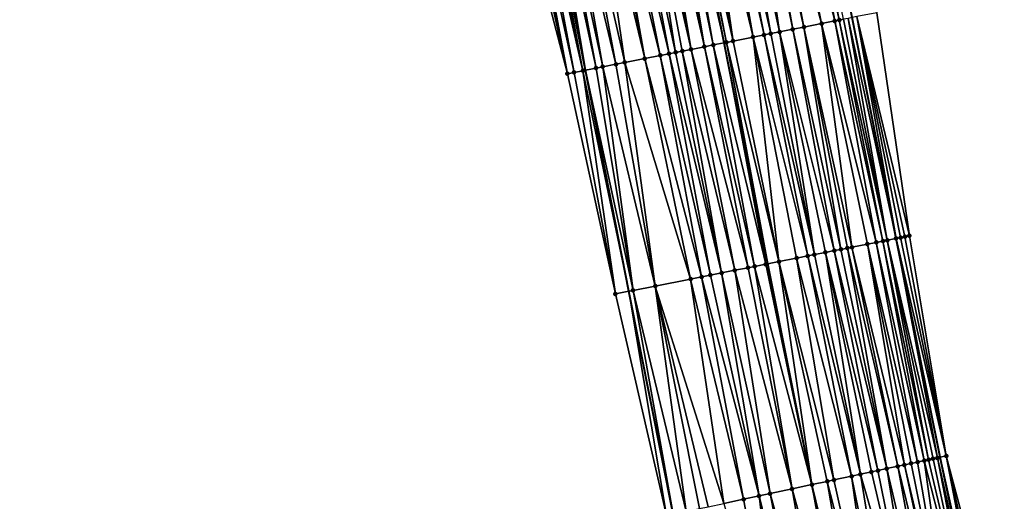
# Model space of a CAD drawing. Header units: feet. Extents: x 2004186 to 2014793, y 836912 to 864902.
# Tile 856 of 974: x 2004249 to 2004337, y 859809 to 859852. Entities that reach past the tile are written whole.
import ezdxf

# ---------------------------------------------------------------- set-up
doc = ezdxf.new("R2010")
doc.units = ezdxf.units.FT
doc.header["$LTSCALE"] = 100
doc.header["$MEASUREMENT"] = 0
for name, color, linetype, lineweight in [('EP_Travel Lane', 5, 'Continuous', 40), ('GPL_Skip Line', 2, 'Continuous', 40), ('Road Shots', 4, 'Continuous', 200), ('Road X-Section', 30, 'Continuous', 13)]:
    doc.layers.add(name, color=color, linetype=linetype, lineweight=lineweight)
doc.layers.add('I-77 SB_MM21-27-Surface-Border', color=7, linetype='Continuous')
doc.layers.add('I-77 SB_MM21-27-Surface-TIN', color=7, linetype='Continuous')

msp = doc.modelspace()

# ---------------------------------------------------------------- linework, layer by layer
at = {"layer": 'EP_Travel Lane'}
for points in [[(2004335.055049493, 859793.5801010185, 441.9940504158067), (2004330.916120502, 859813.1471749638, 441.9619321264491), (2004327.027272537, 859832.5848842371, 441.9441543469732), (2004323.123876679, 859852.2003068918, 441.9159411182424), (2004319.220483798, 859871.8157145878, 441.929384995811), (2004315.317093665, 859891.4311084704, 441.9818555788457), (2004311.677440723, 859910.9431669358, 442.0084352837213), (2004308.050063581, 859930.6114592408, 442.041831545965), (2004304.4227044, 859950.2796541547, 442.1100775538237), (2004300.795359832, 859969.947769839, 442.2066752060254), (2004297.451835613, 859989.4909383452, 442.2900725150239), (2004294.134602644, 860009.2136532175, 442.392566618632), (2004290.817373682, 860028.9363442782, 442.4995584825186), (2004287.500160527, 860048.6589413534, 442.6243483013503), (2004284.372250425, 860068.2712626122, 442.749174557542), (2004281.274517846, 860088.0294412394, 442.888745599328), (2004278.176850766, 860107.7872020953, 443.0802685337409), (2004275.079206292, 860127.5448187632, 443.2896981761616)], [(2004307.229234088, 859808.0934564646, 442.913986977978), (2004303.292697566, 859827.8972371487, 442.8676205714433), (2004299.423504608, 859847.5194150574, 442.8378241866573), (2004295.55431422, 859867.1415799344, 442.8449030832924), (2004291.685125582, 859886.7637359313, 442.8765830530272), (2004288.019412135, 859906.5925353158, 442.8995941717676), (2004284.420462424, 859926.266000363, 442.9509488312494), (2004280.821525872, 859945.9393934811, 443.0280290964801), (2004277.222592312, 859965.6127702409, 443.1109571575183), (2004273.801240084, 859985.5080832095, 443.2063094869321), (2004270.466215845, 860005.2277983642, 443.3101564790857), (2004267.131204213, 860024.9474389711, 443.4281247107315), (2004263.79619363, 860044.667073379, 443.5472556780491), (2004260.63164214, 860064.5689434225, 443.6836693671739), (2004257.554959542, 860084.3303263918, 443.831937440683), (2004254.478282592, 860104.0916730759, 443.984701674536), (2004251.40165576, 860123.8526978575, 444.1775007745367)]]:
    msp.add_polyline3d(points, dxfattribs=at)
at = {"layer": 'GPL_Skip Line'}
msp.add_polyline3d([(2004323.711088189, 859791.1598688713, 442.4697393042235), (2004319.535634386, 859810.7190936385, 442.4205535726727), (2004315.633485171, 859830.3345719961, 442.4045709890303), (2004311.758555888, 859849.9556131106, 442.3854139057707), (2004307.883629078, 859869.5766417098, 442.4013551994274), (2004304.008703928, 859889.1976618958, 442.440890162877), (2004300.356971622, 859908.8612883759, 442.4634074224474), (2004296.741778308, 859928.5317660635, 442.5154449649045), (2004293.126591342, 859948.202209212, 442.5798391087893), (2004289.511413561, 859967.8726023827, 442.6621133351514), (2004286.136969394, 859987.5853227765, 442.7554216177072), (2004282.819738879, 860007.3080230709, 442.8606755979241), (2004279.502512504, 860027.0306987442, 442.9705895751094), (2004276.185292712, 860046.7533352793, 443.0879110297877), (2004273.051335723, 860066.505563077, 443.2210788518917), (2004269.975945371, 860086.2671776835, 443.3656343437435), (2004266.90058281, 860106.0286137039, 443.5323884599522), (2004263.825262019, 860125.7897813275, 443.7325048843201)], dxfattribs=at)
at = {"layer": 'I-77 SB_MM21-27-Surface-Border', "color": 3, "linetype": 'ByBlock', "lineweight": -2}
for points in [[(2004277.460304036, 860127.9171406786, 443.0755045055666), (2004280.338033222, 860108.1250280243, 442.8990627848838), (2004283.413350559, 860088.3638826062, 442.6961785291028), (2004286.68635557, 860068.6330648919, 442.546385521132), (2004290.187990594, 860049.112247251, 442.3979050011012), (2004293.702402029, 860029.4230099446, 442.2377218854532), (2004297.216829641, 860009.7336764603, 442.0957543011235), (2004300.534074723, 859990.0108895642, 442.0068919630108), (2004303.870532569, 859970.513758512, 441.9265309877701), (2004307.485702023, 859950.843410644, 441.8280451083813), (2004311.297578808, 859931.2092045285, 441.7332495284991), (2004314.519404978, 859911.4661847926, 441.7663402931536), (2004318.135800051, 859891.9878509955, 441.7644848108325), (2004321.618302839, 859872.2893408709, 441.7008092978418), (2004325.297020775, 859852.6295556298, 441.7058708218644), (2004328.190907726, 859832.8147209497, 441.8573054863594), (2004331.467112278, 859813.264646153, 441.9116234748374), (2004336.620596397, 859793.9138843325, 441.8542101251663)], [(2004306.626188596, 859807.9647857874, 442.9356518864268), (2004302.095008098, 859827.6606911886, 442.9110677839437), (2004297.827658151, 859847.2042337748, 442.8918149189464), (2004292.77547162, 859866.5927552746, 442.9401955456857), (2004288.900545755, 859886.2137790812, 442.9695953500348), (2004285.014225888, 859906.0399135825, 443.0052239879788), (2004281.399028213, 859925.710415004, 443.0487751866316), (2004277.783843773, 859945.3808444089, 443.1180862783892), (2004274.168666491, 859965.0512348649, 443.2013270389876), (2004270.753531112, 859984.9949878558, 443.2965756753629), (2004267.633515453, 860004.7509493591, 443.3850915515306), (2004264.3163008, 860024.4735553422, 443.5082086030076), (2004261.590758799, 860044.2957780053, 443.6126910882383), (2004258.823256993, 860064.2870515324, 443.7398531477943), (2004255.550272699, 860084.0177361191, 443.9062101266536), (2004252.870108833, 860103.8409627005, 444.0380058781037), (2004249.201917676, 860123.5099092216, 444.2327961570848)]]:
    msp.add_polyline3d(points, dxfattribs=at)
at = {"layer": 'I-77 SB_MM21-27-Surface-TIN', "color": 128, "linetype": 'ByBlock', "lineweight": -2}
for points in [[(2004316.516861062, 859871.2817239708, 442.0813933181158), (2004315.143392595, 859871.0104595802, 442.1359520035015), (2004320.39178774, 859851.6606960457, 442.0637835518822)], [(2004317.890330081, 859871.552985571, 442.0346601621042), (2004316.516861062, 859871.2817239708, 442.0813933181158), (2004321.56904653, 859851.8932078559, 442.018520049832)], [(2004316.516861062, 859871.2817239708, 442.0813933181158), (2004320.39178774, 859851.6606960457, 442.0637835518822), (2004321.56904653, 859851.8932078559, 442.018520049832)], [(2004318.282749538, 859871.6304902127, 442.0175853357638), (2004317.890330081, 859871.552985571, 442.0346601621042), (2004321.961465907, 859851.9707129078, 442.0003043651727)], [(2004317.890330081, 859871.552985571, 442.0346601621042), (2004321.56904653, 859851.8932078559, 442.018520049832), (2004321.961465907, 859851.9707129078, 442.0003043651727)], [(2004318.282749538, 859871.6304902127, 442.0175853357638), (2004321.961465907, 859851.9707129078, 442.0003043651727), (2004322.353884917, 859852.0482198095, 441.976901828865)], [(2004311.415406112, 859870.2741737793, 442.2749003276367), (2004310.826776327, 859870.1579198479, 442.2920121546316), (2004315.290332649, 859850.653146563, 442.2551725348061)], [(2004312.396454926, 859870.4679345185, 442.2346390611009), (2004311.415406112, 859870.2741737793, 442.2749003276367), (2004315.878962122, 859850.7694020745, 442.2336440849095)], [(2004311.415406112, 859870.2741737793, 442.2749003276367), (2004315.290332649, 859850.653146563, 442.2551725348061), (2004315.878962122, 859850.7694020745, 442.2336440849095)], [(2004313.769923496, 859870.7391983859, 442.181547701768), (2004312.396454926, 859870.4679345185, 442.2346390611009), (2004316.663801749, 859850.9244077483, 442.2096373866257)], [(2004312.396454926, 859870.4679345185, 442.2346390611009), (2004315.878962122, 859850.7694020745, 442.2336440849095), (2004316.663801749, 859850.9244077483, 442.2096373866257)], [(2004314.358553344, 859870.8554519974, 442.1653330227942), (2004313.769923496, 859870.7391983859, 442.181547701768), (2004317.841060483, 859851.1569198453, 442.1635696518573)], [(2004313.769923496, 859870.7391983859, 442.181547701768), (2004316.663801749, 859850.9244077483, 442.2096373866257), (2004317.841060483, 859851.1569198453, 442.1635696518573)], [(2004315.143392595, 859871.0104595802, 442.1359520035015), (2004314.358553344, 859870.8554519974, 442.1653330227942), (2004318.822109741, 859851.350678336, 442.1296386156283)], [(2004314.358553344, 859870.8554519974, 442.1653330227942), (2004317.841060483, 859851.1569198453, 442.1635696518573), (2004318.822109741, 859851.350678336, 442.1296386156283)], [(2004315.143392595, 859871.0104595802, 442.1359520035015), (2004318.822109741, 859851.350678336, 442.1296386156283), (2004320.39178774, 859851.6606960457, 442.0637835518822)], [(2004307.294998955, 859869.4603894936, 442.4136570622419), (2004306.706369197, 859869.3441354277, 442.431146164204), (2004310.777505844, 859849.7618586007, 442.4081814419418)], [(2004307.294998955, 859869.4603894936, 442.4136570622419), (2004311.758555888, 859849.9556131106, 442.3854139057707), (2004307.883629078, 859869.5766417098, 442.4013551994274)], [(2004307.294998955, 859869.4603894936, 442.4136570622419), (2004310.777505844, 859849.7618586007, 442.4081814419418), (2004311.758555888, 859849.9556131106, 442.3854139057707)], [(2004308.079839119, 859869.6153924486, 442.3972545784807), (2004307.883629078, 859869.5766417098, 442.4013551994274), (2004311.954765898, 859849.9943640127, 442.3808603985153)], [(2004311.954765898, 859849.9943640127, 442.3808603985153), (2004307.883629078, 859869.5766417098, 442.4013551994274), (2004311.758555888, 859849.9556131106, 442.3854139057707)], [(2004308.864678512, 859869.7703993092, 442.3698995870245), (2004308.079839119, 859869.6153924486, 442.3972545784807), (2004312.543395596, 859850.11061838, 442.3625413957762)], [(2004308.079839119, 859869.6153924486, 442.3972545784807), (2004311.954765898, 859849.9943640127, 442.3808603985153), (2004312.543395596, 859850.11061838, 442.3625413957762)], [(2004309.649517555, 859869.9254079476, 442.3375583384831), (2004308.864678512, 859869.7703993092, 442.3698995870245), (2004312.543395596, 859850.11061838, 442.3625413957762)], [(2004310.826776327, 859870.1579198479, 442.2920121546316), (2004309.649517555, 859869.9254079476, 442.3375583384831), (2004314.30928341, 859850.4593879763, 442.2893711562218)], [(2004309.649517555, 859869.9254079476, 442.3375583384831), (2004312.543395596, 859850.11061838, 442.3625413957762), (2004314.30928341, 859850.4593879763, 442.2893711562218)], [(2004310.826776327, 859870.1579198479, 442.2920121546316), (2004314.30928341, 859850.4593879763, 442.2893711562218), (2004315.290332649, 859850.653146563, 442.2551725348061)], [(2004303.174592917, 859868.6465995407, 442.5683065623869), (2004302.193543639, 859868.4528411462, 442.6019927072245), (2004306.85331047, 859848.9868162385, 442.5674580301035)], [(2004304.35185153, 859868.8791122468, 442.5205003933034), (2004303.174592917, 859868.6465995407, 442.5683065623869), (2004307.441939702, 859849.1030729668, 442.5425179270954)], [(2004303.174592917, 859868.6465995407, 442.5683065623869), (2004306.85331047, 859848.9868162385, 442.5674580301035), (2004307.441939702, 859849.1030729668, 442.5425179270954)], [(2004304.940480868, 859868.9953684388, 442.49704955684), (2004304.35185153, 859868.8791122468, 442.5205003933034), (2004308.815408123, 859849.3743375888, 442.4873450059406)], [(2004304.35185153, 859868.8791122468, 442.5205003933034), (2004308.030568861, 859849.2193300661, 442.5165366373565), (2004308.815408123, 859849.3743375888, 442.4873450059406)], [(2004304.35185153, 859868.8791122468, 442.5205003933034), (2004307.441939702, 859849.1030729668, 442.5425179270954), (2004308.030568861, 859849.2193300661, 442.5165366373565)], [(2004305.529110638, 859869.1116224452, 442.479727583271), (2004304.940480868, 859868.9953684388, 442.49704955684), (2004308.815408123, 859849.3743375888, 442.4873450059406)], [(2004306.117739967, 859869.227878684, 442.4561449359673), (2004305.529110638, 859869.1116224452, 442.479727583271), (2004309.992666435, 859849.6068518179, 442.4352978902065)], [(2004305.529110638, 859869.1116224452, 442.479727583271), (2004308.815408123, 859849.3743375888, 442.4873450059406), (2004309.992666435, 859849.6068518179, 442.4352978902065)], [(2004306.706369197, 859869.3441354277, 442.431146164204), (2004306.117739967, 859869.227878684, 442.4561449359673), (2004309.992666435, 859849.6068518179, 442.4352978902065)], [(2004306.706369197, 859869.3441354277, 442.431146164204), (2004309.992666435, 859849.6068518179, 442.4352978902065), (2004310.777505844, 859849.7618586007, 442.4081814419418)], [(2004298.465556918, 859867.7165565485, 442.7375662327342), (2004297.484507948, 859867.5227965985, 442.775614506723), (2004302.144274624, 859848.0567724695, 442.7387754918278)], [(2004300.035235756, 859868.0265700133, 442.6835751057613), (2004298.465556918, 859867.7165565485, 442.7375662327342), (2004302.929113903, 859848.2117799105, 442.7098125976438)], [(2004298.465556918, 859867.7165565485, 442.7375662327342), (2004302.144274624, 859848.0567724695, 442.7387754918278), (2004302.929113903, 859848.2117799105, 442.7098125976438)], [(2004300.820075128, 859868.18157698, 442.6559221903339), (2004300.035235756, 859868.0265700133, 442.6835751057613), (2004304.695002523, 859848.5605454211, 442.6481001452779)], [(2004300.035235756, 859868.0265700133, 442.6835751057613), (2004302.929113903, 859848.2117799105, 442.7098125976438), (2004304.695002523, 859848.5605454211, 442.6481001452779)], [(2004301.212494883, 859868.2590801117, 442.6430819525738), (2004300.820075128, 859868.18157698, 442.6559221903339), (2004304.695002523, 859848.5605454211, 442.6481001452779)], [(2004302.193543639, 859868.4528411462, 442.6019927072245), (2004301.212494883, 859868.2590801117, 442.6430819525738), (2004306.068470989, 859848.8318098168, 442.5935627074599)], [(2004301.212494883, 859868.2590801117, 442.6430819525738), (2004304.695002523, 859848.5605454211, 442.6481001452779), (2004306.068470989, 859848.8318098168, 442.5935627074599)], [(2004302.193543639, 859868.4528411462, 442.6019927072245), (2004306.068470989, 859848.8318098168, 442.5935627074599), (2004306.85331047, 859848.9868162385, 442.5674580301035)], [(2004293.560310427, 859866.7477651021, 442.904519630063), (2004292.77547162, 859866.5927552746, 442.9401955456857), (2004297.827658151, 859847.2042337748, 442.8918149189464)], [(2004293.756520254, 859866.7865169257, 442.8973766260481), (2004293.560310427, 859866.7477651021, 442.904519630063), (2004297.827658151, 859847.2042337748, 442.8918149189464)], [(2004294.148940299, 859866.8640185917, 442.8886466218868), (2004293.756520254, 859866.7865169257, 442.8973766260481), (2004297.827658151, 859847.2042337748, 442.8918149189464)], [(2004294.737570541, 859866.9802702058, 442.8780340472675), (2004294.148940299, 859866.8640185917, 442.8886466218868), (2004298.41628779, 859847.3204884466, 442.8726413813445)], [(2004294.148940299, 859866.8640185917, 442.8886466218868), (2004297.827658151, 859847.2042337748, 442.8918149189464), (2004298.41628779, 859847.3204884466, 442.8726413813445)], [(2004295.129990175, 859867.0577739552, 442.86346112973), (2004294.737570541, 859866.9802702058, 442.8780340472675), (2004299.201127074, 859847.4754958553, 442.8437693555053)], [(2004294.737570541, 859866.9802702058, 442.8780340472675), (2004298.41628779, 859847.3204884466, 442.8726413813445), (2004299.201127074, 859847.4754958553, 442.8437693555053)], [(2004295.129990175, 859867.0577739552, 442.86346112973), (2004299.201127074, 859847.4754958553, 442.8437693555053), (2004295.55431422, 859867.1415799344, 442.8449030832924)], [(2004295.718619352, 859867.1740309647, 442.8377171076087), (2004295.55431422, 859867.1415799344, 442.8449030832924), (2004299.423504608, 859847.5194150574, 442.8378241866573)], [(2004299.201127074, 859847.4754958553, 442.8437693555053), (2004299.423504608, 859847.5194150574, 442.8378241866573), (2004295.55431422, 859867.1415799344, 442.8449030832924)], [(2004296.111039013, 859867.2515345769, 442.8235294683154), (2004295.718619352, 859867.1740309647, 442.8377171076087), (2004299.423504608, 859847.5194150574, 442.8378241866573)], [(2004296.699668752, 859867.3677887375, 442.8057752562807), (2004296.111039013, 859867.2515345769, 442.8235294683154), (2004300.378386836, 859847.7080027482, 442.8122958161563)], [(2004296.111039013, 859867.2515345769, 442.8235294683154), (2004299.423504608, 859847.5194150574, 442.8378241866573), (2004300.378386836, 859847.7080027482, 442.8122958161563)], [(2004297.484507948, 859867.5227965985, 442.775614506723), (2004296.699668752, 859867.3677887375, 442.8057752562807), (2004300.967016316, 859847.8242582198, 442.7908803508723)], [(2004296.699668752, 859867.3677887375, 442.8057752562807), (2004300.378386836, 859847.7080027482, 442.8122958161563), (2004300.967016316, 859847.8242582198, 442.7908803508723)], [(2004297.484507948, 859867.5227965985, 442.775614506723), (2004300.967016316, 859847.8242582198, 442.7908803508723), (2004302.144274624, 859848.0567724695, 442.7387754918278)], [(2004321.56904653, 859851.8932078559, 442.018520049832), (2004320.39178774, 859851.6606960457, 442.0637835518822), (2004325.247765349, 859832.2334181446, 442.0357525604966)], [(2004321.961465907, 859851.9707129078, 442.0003043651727), (2004321.56904653, 859851.8932078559, 442.018520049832), (2004325.83639422, 859832.3496766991, 442.0056907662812)], [(2004321.56904653, 859851.8932078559, 442.018520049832), (2004325.247765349, 859832.2334181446, 442.0357525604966), (2004325.83639422, 859832.3496766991, 442.0056907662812)], [(2004322.353884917, 859852.0482198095, 441.976901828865), (2004321.961465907, 859851.9707129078, 442.0003043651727), (2004326.228813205, 859832.4271837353, 441.9819102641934)], [(2004321.961465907, 859851.9707129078, 442.0003043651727), (2004325.83639422, 859832.3496766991, 442.0056907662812), (2004326.228813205, 859832.4271837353, 441.9819102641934)], [(2004322.746303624, 859852.1257282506, 441.9491822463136), (2004322.353884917, 859852.0482198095, 441.976901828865), (2004326.228813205, 859832.4271837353, 441.9819102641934)], [(2004322.746303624, 859852.1257282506, 441.9491822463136), (2004327.01365192, 859832.5821940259, 441.944954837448), (2004323.123876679, 859852.2003068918, 441.9159411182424)], [(2004322.746303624, 859852.1257282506, 441.9491822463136), (2004326.228813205, 859832.4271837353, 441.9819102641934), (2004327.01365192, 859832.5821940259, 441.944954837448)], [(2004323.531140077, 859852.2807500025, 441.8800860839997), (2004323.123876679, 859852.2003068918, 441.9159411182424), (2004327.027272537, 859832.5848842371, 441.9441543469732)], [(2004327.01365192, 859832.5821940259, 441.944954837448), (2004327.027272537, 859832.5848842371, 441.9441543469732), (2004323.123876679, 859852.2003068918, 441.9159411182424)], [(2004323.531140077, 859852.2807500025, 441.8800860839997), (2004328.190907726, 859832.8147209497, 441.8573054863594), (2004325.297020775, 859852.6295556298, 441.7058708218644)], [(2004323.531140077, 859852.2807500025, 441.8800860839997), (2004327.027272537, 859832.5848842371, 441.9441543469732), (2004327.406070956, 859832.6597008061, 441.9218921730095)], [(2004323.531140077, 859852.2807500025, 441.8800860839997), (2004327.798489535, 859832.7372098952, 441.8923550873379), (2004328.190907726, 859832.8147209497, 441.8573054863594)], [(2004323.531140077, 859852.2807500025, 441.8800860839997), (2004327.406070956, 859832.6597008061, 441.9218921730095), (2004327.798489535, 859832.7372098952, 441.8923550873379)], [(2004317.841060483, 859851.1569198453, 442.1635696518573), (2004316.663801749, 859850.9244077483, 442.2096373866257), (2004321.51977876, 859831.4971328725, 442.1731270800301)], [(2004318.822109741, 859851.350678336, 442.1296386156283), (2004317.841060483, 859851.1569198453, 442.1635696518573), (2004322.108408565, 859831.6133867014, 442.1563168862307)], [(2004317.841060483, 859851.1569198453, 442.1635696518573), (2004321.51977876, 859831.4971328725, 442.1731270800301), (2004322.108408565, 859831.6133867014, 442.1563168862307)], [(2004320.39178774, 859851.6606960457, 442.0637835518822), (2004318.822109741, 859851.350678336, 442.1296386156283), (2004323.089458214, 859831.8071432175, 442.1279232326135)], [(2004318.822109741, 859851.350678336, 442.1296386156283), (2004322.697038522, 859831.7296397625, 442.1416602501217), (2004323.089458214, 859831.8071432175, 442.1279232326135)], [(2004318.822109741, 859851.350678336, 442.1296386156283), (2004322.108408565, 859831.6133867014, 442.1563168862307), (2004322.697038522, 859831.7296397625, 442.1416602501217)], [(2004320.39178774, 859851.6606960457, 442.0637835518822), (2004324.462926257, 859832.0784097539, 442.0673801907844), (2004325.247765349, 859832.2334181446, 442.0357525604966)], [(2004320.39178774, 859851.6606960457, 442.0637835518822), (2004323.089458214, 859831.8071432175, 442.1279232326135), (2004324.462926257, 859832.0784097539, 442.0673801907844)], [(2004314.30928341, 859850.4593879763, 442.2893711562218), (2004312.543395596, 859850.11061838, 442.3625413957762), (2004316.614534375, 859830.5283307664, 442.3698556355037)], [(2004315.290332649, 859850.653146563, 442.2551725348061), (2004314.30928341, 859850.4593879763, 442.2893711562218), (2004319.165261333, 859831.0321084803, 442.2658215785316)], [(2004314.30928341, 859850.4593879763, 442.2893711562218), (2004318.184212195, 859830.838349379, 442.3014653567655), (2004319.165261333, 859831.0321084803, 442.2658215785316)], [(2004314.30928341, 859850.4593879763, 442.2893711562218), (2004316.614534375, 859830.5283307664, 442.3698556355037), (2004318.184212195, 859830.838349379, 442.3014653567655)], [(2004315.878962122, 859850.7694020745, 442.2336440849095), (2004315.290332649, 859850.653146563, 442.2551725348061), (2004319.753890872, 859831.1483636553, 442.2452368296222)], [(2004315.290332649, 859850.653146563, 442.2551725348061), (2004319.165261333, 859831.0321084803, 442.2658215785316), (2004319.753890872, 859831.1483636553, 442.2452368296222)], [(2004316.663801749, 859850.9244077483, 442.2096373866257), (2004315.878962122, 859850.7694020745, 442.2336440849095), (2004319.753890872, 859831.1483636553, 442.2452368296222)], [(2004316.663801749, 859850.9244077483, 442.2096373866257), (2004320.734939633, 859831.3421246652, 442.2042399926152), (2004321.51977876, 859831.4971328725, 442.1731270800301)], [(2004316.663801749, 859850.9244077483, 442.2096373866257), (2004319.753890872, 859831.1483636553, 442.2452368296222), (2004320.734939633, 859831.3421246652, 442.2042399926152)], [(2004308.815408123, 859849.3743375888, 442.4873450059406), (2004308.030568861, 859849.2193300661, 442.5165366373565), (2004312.69033739, 859829.7532965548, 442.5062792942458)], [(2004309.992666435, 859849.6068518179, 442.4352978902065), (2004308.815408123, 859849.3743375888, 442.4873450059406), (2004313.867596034, 859829.9858091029, 442.4589453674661)], [(2004308.815408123, 859849.3743375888, 442.4873450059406), (2004312.69033739, 859829.7532965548, 442.5062792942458), (2004313.867596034, 859829.9858091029, 442.4589453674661)], [(2004310.777505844, 859849.7618586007, 442.4081814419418), (2004309.992666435, 859849.6068518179, 442.4352978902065), (2004314.456225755, 859830.1020633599, 442.4409348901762)], [(2004309.992666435, 859849.6068518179, 442.4352978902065), (2004313.867596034, 859829.9858091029, 442.4589453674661), (2004314.456225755, 859830.1020633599, 442.4409348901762)], [(2004310.777505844, 859849.7618586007, 442.4081814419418), (2004315.437275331, 859830.2958202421, 442.4115140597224), (2004311.758555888, 859849.9556131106, 442.3854139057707)], [(2004310.777505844, 859849.7618586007, 442.4081814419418), (2004314.456225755, 859830.1020633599, 442.4409348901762), (2004315.437275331, 859830.2958202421, 442.4115140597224)], [(2004311.954765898, 859849.9943640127, 442.3808603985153), (2004311.758555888, 859849.9556131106, 442.3854139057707), (2004315.633485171, 859830.3345719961, 442.4045709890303)], [(2004315.437275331, 859830.2958202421, 442.4115140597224), (2004315.633485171, 859830.3345719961, 442.4045709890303), (2004311.758555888, 859849.9556131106, 442.3854139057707)], [(2004312.543395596, 859850.11061838, 442.3625413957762), (2004311.954765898, 859849.9943640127, 442.3808603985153), (2004316.614534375, 859830.5283307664, 442.3698556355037)], [(2004311.954765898, 859849.9943640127, 442.3808603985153), (2004315.633485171, 859830.3345719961, 442.4045709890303), (2004316.614534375, 859830.5283307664, 442.3698556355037)], [(2004304.695002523, 859848.5605454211, 442.6481001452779), (2004302.929113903, 859848.2117799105, 442.7098125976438), (2004308.766142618, 859828.9782511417, 442.6741168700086)], [(2004306.068470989, 859848.8318098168, 442.5935627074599), (2004304.695002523, 859848.5605454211, 442.6481001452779), (2004309.747190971, 859829.1720142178, 442.6273262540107)], [(2004304.695002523, 859848.5605454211, 442.6481001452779), (2004308.766142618, 859828.9782511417, 442.6741168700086), (2004309.747190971, 859829.1720142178, 442.6273262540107)], [(2004306.85331047, 859848.9868162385, 442.5674580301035), (2004306.068470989, 859848.8318098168, 442.5935627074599), (2004310.532029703, 859829.327024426, 442.5906020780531)], [(2004306.068470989, 859848.8318098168, 442.5935627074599), (2004309.747190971, 859829.1720142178, 442.6273262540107), (2004310.532029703, 859829.327024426, 442.5906020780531)], [(2004307.441939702, 859849.1030729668, 442.5425179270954), (2004306.85331047, 859848.9868162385, 442.5674580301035), (2004311.513078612, 859829.5207846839, 442.5517146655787)], [(2004306.85331047, 859848.9868162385, 442.5674580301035), (2004310.532029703, 859829.327024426, 442.5906020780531), (2004311.513078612, 859829.5207846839, 442.5517146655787)], [(2004308.030568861, 859849.2193300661, 442.5165366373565), (2004307.441939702, 859849.1030729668, 442.5425179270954), (2004311.513078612, 859829.5207846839, 442.5517146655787)], [(2004308.030568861, 859849.2193300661, 442.5165366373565), (2004311.513078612, 859829.5207846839, 442.5517146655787), (2004312.69033739, 859829.7532965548, 442.5062792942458)], [(2004299.201127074, 859847.4754958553, 442.8437693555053), (2004303.292697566, 859827.8972371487, 442.8676205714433), (2004299.423504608, 859847.5194150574, 442.8378241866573)], [(2004300.378386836, 859847.7080027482, 442.8122958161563), (2004299.423504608, 859847.5194150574, 442.8378241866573), (2004303.664686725, 859827.9707057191, 442.8541263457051)], [(2004303.664686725, 859827.9707057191, 442.8541263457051), (2004299.423504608, 859847.5194150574, 442.8378241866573), (2004303.292697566, 859827.8972371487, 442.8676205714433)], [(2004300.967016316, 859847.8242582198, 442.7908803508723), (2004300.378386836, 859847.7080027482, 442.8122958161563), (2004303.664686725, 859827.9707057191, 442.8541263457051)], [(2004302.144274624, 859848.0567724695, 442.7387754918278), (2004300.967016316, 859847.8242582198, 442.7908803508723), (2004305.626785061, 859828.3582236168, 442.7836929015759)], [(2004300.967016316, 859847.8242582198, 442.7908803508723), (2004303.664686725, 859827.9707057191, 442.8541263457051), (2004305.626785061, 859828.3582236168, 442.7836929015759)], [(2004302.929113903, 859848.2117799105, 442.7098125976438), (2004302.144274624, 859848.0567724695, 442.7387754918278), (2004305.626785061, 859828.3582236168, 442.7836929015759)], [(2004302.929113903, 859848.2117799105, 442.7098125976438), (2004305.626785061, 859828.3582236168, 442.7836929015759), (2004308.766142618, 859828.9782511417, 442.6741168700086)], [(2004298.41628779, 859847.3204884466, 442.8726413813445), (2004297.827658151, 859847.2042337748, 442.8918149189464), (2004302.095008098, 859827.6606911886, 442.9110677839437)], [(2004299.201127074, 859847.4754958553, 442.8437693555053), (2004298.41628779, 859847.3204884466, 442.8726413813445), (2004302.095008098, 859827.6606911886, 442.9110677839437)], [(2004299.201127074, 859847.4754958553, 442.8437693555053), (2004302.095008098, 859827.6606911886, 442.9110677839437), (2004303.292697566, 859827.8972371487, 442.8676205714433)], [(2004327.406070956, 859832.6597008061, 441.9218921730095), (2004327.027272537, 859832.5848842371, 441.9441543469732), (2004331.467112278, 859813.264646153, 441.9116234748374)], [(2004327.798489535, 859832.7372098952, 441.8923550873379), (2004327.406070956, 859832.6597008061, 441.9218921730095), (2004331.467112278, 859813.264646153, 441.9116234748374)], [(2004327.798489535, 859832.7372098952, 441.8923550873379), (2004331.467112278, 859813.264646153, 441.9116234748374), (2004328.190907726, 859832.8147209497, 441.8573054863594)], [(2004323.089458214, 859831.8071432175, 442.1279232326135), (2004322.697038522, 859831.7296397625, 442.1416602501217), (2004327.163938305, 859812.3466624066, 442.1241529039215)], [(2004324.462926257, 859832.0784097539, 442.0673801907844), (2004323.089458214, 859831.8071432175, 442.1279232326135), (2004327.750730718, 859812.471860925, 442.1016691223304)], [(2004323.089458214, 859831.8071432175, 442.1279232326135), (2004327.163938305, 859812.3466624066, 442.1241529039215), (2004327.750730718, 859812.471860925, 442.1016691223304)], [(2004325.247765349, 859832.2334181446, 442.0357525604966), (2004324.462926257, 859832.0784097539, 442.0673801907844), (2004328.924304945, 859812.7223076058, 442.073753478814)], [(2004324.462926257, 859832.0784097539, 442.0673801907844), (2004328.33751898, 859812.5970788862, 442.0858636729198), (2004328.924304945, 859812.7223076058, 442.073753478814)], [(2004324.462926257, 859832.0784097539, 442.0673801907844), (2004327.750730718, 859812.471860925, 442.1016691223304), (2004328.33751898, 859812.5970788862, 442.0858636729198)], [(2004325.83639422, 859832.3496766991, 442.0056907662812), (2004325.247765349, 859832.2334181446, 442.0357525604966), (2004329.511095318, 859812.8475156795, 442.054551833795)], [(2004325.247765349, 859832.2334181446, 442.0357525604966), (2004328.924304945, 859812.7223076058, 442.073753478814), (2004329.511095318, 859812.8475156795, 442.054551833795)], [(2004326.228813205, 859832.4271837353, 441.9819102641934), (2004325.83639422, 859832.3496766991, 442.0056907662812), (2004329.902292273, 859812.9309719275, 442.036323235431)], [(2004325.83639422, 859832.3496766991, 442.0056907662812), (2004329.511095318, 859812.8475156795, 442.054551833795), (2004329.902292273, 859812.9309719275, 442.036323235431)], [(2004327.01365192, 859832.5821940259, 441.944954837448), (2004326.228813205, 859832.4271837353, 441.9819102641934), (2004330.684696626, 859813.0978355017, 441.9830624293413)], [(2004326.228813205, 859832.4271837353, 441.9819102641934), (2004330.293492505, 859813.0144128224, 442.0128212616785), (2004330.684696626, 859813.0978355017, 441.9830624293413)], [(2004326.228813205, 859832.4271837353, 441.9819102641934), (2004329.902292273, 859812.9309719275, 442.036323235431), (2004330.293492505, 859813.0144128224, 442.0128212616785)], [(2004327.01365192, 859832.5821940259, 441.944954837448), (2004330.916120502, 859813.1471749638, 441.9619321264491), (2004327.027272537, 859832.5848842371, 441.9441543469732)], [(2004327.01365192, 859832.5821940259, 441.944954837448), (2004330.684696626, 859813.0978355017, 441.9830624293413), (2004330.916120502, 859813.1471749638, 441.9619321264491)], [(2004331.467112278, 859813.264646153, 441.9116234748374), (2004327.027272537, 859832.5848842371, 441.9441543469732), (2004330.916120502, 859813.1471749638, 441.9619321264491)], [(2004319.165261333, 859831.0321084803, 442.2658215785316), (2004318.184212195, 859830.838349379, 442.3014653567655), (2004323.056390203, 859811.470278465, 442.2834926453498)], [(2004319.753890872, 859831.1483636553, 442.2452368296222), (2004319.165261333, 859831.0321084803, 442.2658215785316), (2004323.838778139, 859811.6372189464, 442.2566480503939)], [(2004319.165261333, 859831.0321084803, 442.2658215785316), (2004323.056390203, 859811.470278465, 442.2834926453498), (2004323.838778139, 859811.6372189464, 442.2566480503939)], [(2004320.734939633, 859831.3421246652, 442.2042399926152), (2004319.753890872, 859831.1483636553, 442.2452368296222), (2004323.838778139, 859811.6372189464, 442.2566480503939)], [(2004321.51977876, 859831.4971328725, 442.1731270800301), (2004320.734939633, 859831.3421246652, 442.2042399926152), (2004325.403551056, 859811.9711137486, 442.2077125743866)], [(2004320.734939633, 859831.3421246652, 442.2042399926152), (2004324.816759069, 859811.8459132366, 442.2295115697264), (2004325.403551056, 859811.9711137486, 442.2077125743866)], [(2004320.734939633, 859831.3421246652, 442.2042399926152), (2004323.838778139, 859811.6372189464, 442.2566480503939), (2004324.816759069, 859811.8459132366, 442.2295115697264)], [(2004322.108408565, 859831.6133867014, 442.1563168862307), (2004321.51977876, 859831.4971328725, 442.1731270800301), (2004326.185945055, 859812.138025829, 442.1711127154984)], [(2004321.51977876, 859831.4971328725, 442.1731270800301), (2004325.403551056, 859811.9711137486, 442.2077125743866), (2004326.185945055, 859812.138025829, 442.1711127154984)], [(2004322.697038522, 859831.7296397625, 442.1416602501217), (2004322.108408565, 859831.6133867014, 442.1563168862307), (2004326.185945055, 859812.138025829, 442.1711127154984)], [(2004322.697038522, 859831.7296397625, 442.1416602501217), (2004326.185945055, 859812.138025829, 442.1711127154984), (2004327.163938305, 859812.3466624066, 442.1241529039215)], [(2004314.456225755, 859830.1020633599, 442.4409348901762), (2004313.867596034, 859829.9858091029, 442.4589453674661), (2004317.775254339, 859810.343511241, 442.4925243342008)], [(2004315.437275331, 859830.2958202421, 442.4115140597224), (2004314.456225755, 859830.1020633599, 442.4409348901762), (2004319.535634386, 859810.7190936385, 442.4205535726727)], [(2004314.456225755, 859830.1020633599, 442.4409348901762), (2004317.775254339, 859810.343511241, 442.4925243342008), (2004319.535634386, 859810.7190936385, 442.4205535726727)], [(2004315.437275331, 859830.2958202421, 442.4115140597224), (2004319.535634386, 859810.7190936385, 442.4205535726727), (2004315.633485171, 859830.3345719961, 442.4045709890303)], [(2004316.614534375, 859830.5283307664, 442.3698556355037), (2004315.633485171, 859830.3345719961, 442.4045709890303), (2004319.535634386, 859810.7190936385, 442.4205535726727)], [(2004318.184212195, 859830.838349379, 442.3014653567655), (2004316.614534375, 859830.5283307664, 442.3698556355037), (2004321.491603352, 859811.1364489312, 442.3548467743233)], [(2004316.614534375, 859830.5283307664, 442.3698556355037), (2004319.535634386, 859810.7190936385, 442.4205535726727), (2004320.904812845, 859811.0112414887, 442.37426524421)], [(2004316.614534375, 859830.5283307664, 442.3698556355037), (2004320.904812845, 859811.0112414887, 442.37426524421), (2004321.491603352, 859811.1364489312, 442.3548467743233)], [(2004318.184212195, 859830.838349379, 442.3014653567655), (2004321.491603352, 859811.1364489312, 442.3548467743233), (2004323.056390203, 859811.470278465, 442.2834926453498)], [(2004309.747190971, 859829.1720142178, 442.6273262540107), (2004308.766142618, 859828.9782511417, 442.6741168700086), (2004313.472102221, 859809.4254251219, 442.6698905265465)], [(2004310.532029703, 859829.327024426, 442.5906020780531), (2004309.747190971, 859829.1720142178, 442.6273262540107), (2004314.841288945, 859809.7175342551, 442.6103035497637)], [(2004309.747190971, 859829.1720142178, 442.6273262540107), (2004313.472102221, 859809.4254251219, 442.6698905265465), (2004314.841288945, 859809.7175342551, 442.6103035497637)], [(2004311.513078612, 859829.5207846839, 442.5517146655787), (2004310.532029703, 859829.327024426, 442.5906020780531), (2004314.841288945, 859809.7175342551, 442.6103035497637)], [(2004312.69033739, 859829.7532965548, 442.5062792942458), (2004311.513078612, 859829.5207846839, 442.5517146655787), (2004315.819279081, 859809.9261854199, 442.5683540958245)], [(2004311.513078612, 859829.5207846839, 442.5517146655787), (2004314.841288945, 859809.7175342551, 442.6103035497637), (2004315.819279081, 859809.9261854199, 442.5683540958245)], [(2004313.867596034, 859829.9858091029, 442.4589453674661), (2004312.69033739, 859829.7532965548, 442.5062792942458), (2004317.775254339, 859810.343511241, 442.4925243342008)], [(2004312.69033739, 859829.7532965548, 442.5062792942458), (2004315.819279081, 859809.9261854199, 442.5683540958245), (2004317.775254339, 859810.343511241, 442.4925243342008)], [(2004305.626785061, 859828.3582236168, 442.7836929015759), (2004303.664686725, 859827.9707057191, 442.8541263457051), (2004308.386563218, 859808.3403935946, 442.8724089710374)], [(2004308.766142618, 859828.9782511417, 442.6741168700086), (2004305.626785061, 859828.3582236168, 442.7836929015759), (2004311.711722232, 859809.0498424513, 442.7417673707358)], [(2004305.626785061, 859828.3582236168, 442.7836929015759), (2004310.342543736, 859808.7576947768, 442.788116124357), (2004311.711722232, 859809.0498424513, 442.7417673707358)], [(2004305.626785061, 859828.3582236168, 442.7836929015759), (2004309.560151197, 859808.5907758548, 442.8223659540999), (2004310.342543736, 859808.7576947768, 442.788116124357)], [(2004305.626785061, 859828.3582236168, 442.7836929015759), (2004308.386563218, 859808.3403935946, 442.8724089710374), (2004309.560151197, 859808.5907758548, 442.8223659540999)], [(2004308.766142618, 859828.9782511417, 442.6741168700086), (2004311.711722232, 859809.0498424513, 442.7417673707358), (2004313.472102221, 859809.4254251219, 442.6698905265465)], [(2004302.095008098, 859827.6606911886, 442.9110677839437), (2004306.626188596, 859807.9647857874, 442.9356518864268), (2004303.292697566, 859827.8972371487, 442.8676205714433)], [(2004303.664686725, 859827.9707057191, 442.8541263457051), (2004303.292697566, 859827.8972371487, 442.8676205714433), (2004307.229234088, 859808.0934564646, 442.913986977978)], [(2004306.626188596, 859807.9647857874, 442.9356518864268), (2004307.229234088, 859808.0934564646, 442.913986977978), (2004303.292697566, 859827.8972371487, 442.8676205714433)], [(2004303.664686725, 859827.9707057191, 442.8541263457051), (2004307.229234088, 859808.0934564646, 442.913986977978), (2004308.386563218, 859808.3403935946, 442.8724089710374)], [(2004328.33751898, 859812.5970788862, 442.0858636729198), (2004327.750730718, 859812.471860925, 442.1016691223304), (2004332.317376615, 859792.9961151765, 442.1404476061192)], [(2004328.924304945, 859812.7223076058, 442.073753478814), (2004328.33751898, 859812.5970788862, 442.0858636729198), (2004332.317376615, 859792.9961151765, 442.1404476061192)], [(2004329.511095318, 859812.8475156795, 442.054551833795), (2004328.924304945, 859812.7223076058, 442.073753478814), (2004332.317376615, 859792.9961151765, 442.1404476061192)], [(2004329.902292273, 859812.9309719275, 442.036323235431), (2004329.511095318, 859812.8475156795, 442.054551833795), (2004334.46896505, 859793.4551002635, 442.0318519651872)], [(2004329.511095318, 859812.8475156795, 442.054551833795), (2004332.317376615, 859792.9961151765, 442.1404476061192), (2004334.46896505, 859793.4551002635, 442.0318519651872)], [(2004330.293492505, 859813.0144128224, 442.0128212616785), (2004329.902292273, 859812.9309719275, 442.036323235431), (2004334.46896505, 859793.4551002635, 442.0318519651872)], [(2004330.684696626, 859813.0978355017, 441.9830624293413), (2004330.293492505, 859813.0144128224, 442.0128212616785), (2004334.46896505, 859793.4551002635, 442.0318519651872)], [(2004330.684696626, 859813.0978355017, 441.9830624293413), (2004335.055049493, 859793.5801010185, 441.9940504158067), (2004330.916120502, 859813.1471749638, 441.9619321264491)], [(2004330.684696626, 859813.0978355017, 441.9830624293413), (2004334.860165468, 859793.5385402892, 442.0080513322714), (2004335.055049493, 859793.5801010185, 441.9940504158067)], [(2004330.684696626, 859813.0978355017, 441.9830624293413), (2004334.46896505, 859793.4551002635, 442.0318519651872), (2004334.860165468, 859793.5385402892, 442.0080513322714)], [(2004331.467112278, 859813.264646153, 441.9116234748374), (2004330.916120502, 859813.1471749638, 441.9619321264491), (2004335.251368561, 859793.6219677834, 441.9799464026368)], [(2004335.251368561, 859793.6219677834, 441.9799464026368), (2004330.916120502, 859813.1471749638, 441.9619321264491), (2004335.055049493, 859793.5801010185, 441.9940504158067)], [(2004331.467112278, 859813.264646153, 441.9116234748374), (2004335.838178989, 859793.747081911, 441.9284758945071), (2004336.620596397, 859793.9138843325, 441.8542101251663)], [(2004331.467112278, 859813.264646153, 441.9116234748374), (2004335.251368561, 859793.6219677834, 441.9799464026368), (2004335.838178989, 859793.747081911, 441.9284758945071)], [(2004324.816759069, 859811.8459132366, 442.2295115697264), (2004323.838778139, 859811.6372189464, 442.2566480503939), (2004329.383420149, 859792.3700963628, 442.243859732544)], [(2004325.403551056, 859811.9711137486, 442.2077125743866), (2004324.816759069, 859811.8459132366, 442.2295115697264), (2004329.383420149, 859792.3700963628, 442.243859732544)], [(2004326.185945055, 859812.138025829, 442.1711127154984), (2004325.403551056, 859811.9711137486, 442.2077125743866), (2004329.383420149, 859792.3700963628, 442.243859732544)], [(2004327.163938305, 859812.3466624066, 442.1241529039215), (2004326.185945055, 859812.138025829, 442.1711127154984), (2004330.752602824, 859792.6622244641, 442.1907879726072)], [(2004326.185945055, 859812.138025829, 442.1711127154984), (2004329.383420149, 859792.3700963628, 442.243859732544), (2004330.752602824, 859792.6622244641, 442.1907879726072)], [(2004327.750730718, 859812.471860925, 442.1016691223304), (2004327.163938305, 859812.3466624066, 442.1241529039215), (2004331.926181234, 859792.9126515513, 442.1561422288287)], [(2004327.163938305, 859812.3466624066, 442.1241529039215), (2004330.752602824, 859792.6622244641, 442.1907879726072), (2004331.926181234, 859792.9126515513, 442.1561422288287)], [(2004327.750730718, 859812.471860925, 442.1016691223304), (2004331.926181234, 859792.9126515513, 442.1561422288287), (2004332.317376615, 859792.9961151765, 442.1404476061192)], [(2004320.904812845, 859811.0112414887, 442.37426524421), (2004319.535634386, 859810.7190936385, 442.4205535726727), (2004324.29788152, 859791.2850630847, 442.4457768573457)], [(2004321.491603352, 859811.1364489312, 442.3548467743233), (2004320.904812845, 859811.0112414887, 442.37426524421), (2004325.862667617, 859791.6188961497, 442.3756356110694)], [(2004320.904812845, 859811.0112414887, 442.37426524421), (2004324.29788152, 859791.2850630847, 442.4457768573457), (2004325.862667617, 859791.6188961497, 442.3756356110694)], [(2004323.056390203, 859811.470278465, 442.2834926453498), (2004321.491603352, 859811.1364489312, 442.3548467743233), (2004325.862667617, 859791.6188961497, 442.3756356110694)], [(2004323.838778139, 859811.6372189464, 442.2566480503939), (2004323.056390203, 859811.470278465, 442.2834926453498), (2004327.036252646, 859791.8692922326, 442.3303404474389)], [(2004323.056390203, 859811.470278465, 442.2834926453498), (2004325.862667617, 859791.6188961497, 442.3756356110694), (2004327.036252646, 859791.8692922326, 442.3303404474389)], [(2004323.838778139, 859811.6372189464, 442.2566480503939), (2004327.036252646, 859791.8692922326, 442.3303404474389), (2004329.383420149, 859792.3700963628, 442.243859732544)], [(2004315.819279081, 859809.9261854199, 442.5683540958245), (2004314.841288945, 859809.7175342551, 442.6103035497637), (2004319.60354399, 859790.2834666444, 442.6227982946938)], [(2004317.775254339, 859810.343511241, 442.4925243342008), (2004315.819279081, 859809.9261854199, 442.5683540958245), (2004321.16832365, 859790.6173298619, 442.5630140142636)], [(2004315.819279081, 859809.9261854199, 442.5683540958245), (2004319.60354399, 859790.2834666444, 442.6227982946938), (2004321.16832365, 859790.6173298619, 442.5630140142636)], [(2004317.775254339, 859810.343511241, 442.4925243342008), (2004323.124294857, 859791.0346746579, 442.4937017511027), (2004319.535634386, 859810.7190936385, 442.4205535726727)], [(2004317.775254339, 859810.343511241, 442.4925243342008), (2004321.16832365, 859790.6173298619, 442.5630140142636), (2004323.124294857, 859791.0346746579, 442.4937017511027)], [(2004323.124294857, 859791.0346746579, 442.4937017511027), (2004323.711088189, 859791.1598688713, 442.4697393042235), (2004319.535634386, 859810.7190936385, 442.4205535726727)], [(2004324.29788152, 859791.2850630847, 442.4457768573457), (2004319.535634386, 859810.7190936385, 442.4205535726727), (2004323.711088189, 859791.1598688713, 442.4697393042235)], [(2004313.472102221, 859809.4254251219, 442.6698905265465), (2004311.711722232, 859809.0498424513, 442.7417673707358), (2004317.256374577, 859789.7826714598, 442.7123517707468)], [(2004314.841288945, 859809.7175342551, 442.6103035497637), (2004313.472102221, 859809.4254251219, 442.6698905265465), (2004317.256374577, 859789.7826714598, 442.7123517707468)], [(2004314.841288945, 859809.7175342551, 442.6103035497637), (2004317.256374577, 859789.7826714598, 442.7123517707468), (2004319.60354399, 859790.2834666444, 442.6227982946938)]]:
    msp.add_3dface(points, dxfattribs=at)
at = {"layer": 'Road Shots', "lineweight": 100}
for p in [(2004321.56904653, 859851.8932078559, 442.018520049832), (2004321.961465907, 859851.9707129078, 442.0003043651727), (2004317.841060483, 859851.1569198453, 442.1635696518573), (2004318.822109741, 859851.350678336, 442.1296386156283), (2004320.39178774, 859851.6606960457, 442.0637835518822), (2004314.30928341, 859850.4593879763, 442.2893711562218), (2004315.290332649, 859850.653146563, 442.2551725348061), (2004315.878962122, 859850.7694020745, 442.2336440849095), (2004316.663801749, 859850.9244077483, 442.2096373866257), (2004308.815408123, 859849.3743375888, 442.4873450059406), (2004309.992666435, 859849.6068518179, 442.4352978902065), (2004310.777505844, 859849.7618586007, 442.4081814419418), (2004311.954765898, 859849.9943640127, 442.3808603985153), (2004312.543395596, 859850.11061838, 442.3625413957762), (2004304.695002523, 859848.5605454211, 442.6481001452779), (2004306.068470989, 859848.8318098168, 442.5935627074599), (2004306.85331047, 859848.9868162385, 442.5674580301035), (2004307.441939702, 859849.1030729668, 442.5425179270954), (2004308.030568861, 859849.2193300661, 442.5165366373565), (2004300.378386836, 859847.7080027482, 442.8122958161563), (2004300.967016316, 859847.8242582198, 442.7908803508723), (2004302.144274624, 859848.0567724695, 442.7387754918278), (2004302.929113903, 859848.2117799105, 442.7098125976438), (2004297.827658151, 859847.2042337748, 442.8918149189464), (2004298.41628779, 859847.3204884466, 442.8726413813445), (2004299.201127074, 859847.4754958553, 442.8437693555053), (2004327.406070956, 859832.6597008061, 441.9218921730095), (2004327.798489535, 859832.7372098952, 441.8923550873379), (2004328.190907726, 859832.8147209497, 441.8573054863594), (2004323.089458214, 859831.8071432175, 442.1279232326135), (2004324.462926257, 859832.0784097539, 442.0673801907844), (2004325.247765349, 859832.2334181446, 442.0357525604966), (2004325.83639422, 859832.3496766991, 442.0056907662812), (2004326.228813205, 859832.4271837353, 441.9819102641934), (2004327.01365192, 859832.5821940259, 441.944954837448), (2004319.165261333, 859831.0321084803, 442.2658215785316), (2004319.753890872, 859831.1483636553, 442.2452368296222), (2004320.734939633, 859831.3421246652, 442.2042399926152), (2004321.51977876, 859831.4971328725, 442.1731270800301), (2004322.108408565, 859831.6133867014, 442.1563168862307), (2004322.697038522, 859831.7296397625, 442.1416602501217), (2004314.456225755, 859830.1020633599, 442.4409348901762), (2004315.437275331, 859830.2958202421, 442.4115140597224), (2004316.614534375, 859830.5283307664, 442.3698556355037), (2004318.184212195, 859830.838349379, 442.3014653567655), (2004309.747190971, 859829.1720142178, 442.6273262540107), (2004310.532029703, 859829.327024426, 442.5906020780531), (2004311.513078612, 859829.5207846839, 442.5517146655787), (2004312.69033739, 859829.7532965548, 442.5062792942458), (2004313.867596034, 859829.9858091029, 442.4589453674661), (2004305.626785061, 859828.3582236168, 442.7836929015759), (2004308.766142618, 859828.9782511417, 442.6741168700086), (2004302.095008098, 859827.6606911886, 442.9110677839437), (2004303.664686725, 859827.9707057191, 442.8541263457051), (2004328.33751898, 859812.5970788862, 442.0858636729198), (2004328.924304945, 859812.7223076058, 442.073753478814), (2004329.511095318, 859812.8475156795, 442.054551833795), (2004329.902292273, 859812.9309719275, 442.036323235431), (2004330.293492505, 859813.0144128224, 442.0128212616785), (2004330.684696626, 859813.0978355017, 441.9830624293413), (2004331.467112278, 859813.264646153, 441.9116234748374), (2004324.816759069, 859811.8459132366, 442.2295115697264), (2004325.403551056, 859811.9711137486, 442.2077125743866), (2004326.185945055, 859812.138025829, 442.1711127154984), (2004327.163938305, 859812.3466624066, 442.1241529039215), (2004327.750730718, 859812.471860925, 442.1016691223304), (2004320.904812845, 859811.0112414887, 442.37426524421), (2004321.491603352, 859811.1364489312, 442.3548467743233), (2004323.056390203, 859811.470278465, 442.2834926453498), (2004323.838778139, 859811.6372189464, 442.2566480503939), (2004315.819279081, 859809.9261854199, 442.5683540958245), (2004317.775254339, 859810.343511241, 442.4925243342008), (2004319.535634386, 859810.7190936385, 442.4205535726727), (2004313.472102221, 859809.4254251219, 442.6698905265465), (2004314.841288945, 859809.7175342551, 442.6103035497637)]:
    msp.add_point(p, dxfattribs=at)
at = {"layer": 'Road X-Section', "extrusion": (-0.1937463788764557, 0.9810515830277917, 0.0003634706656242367), "elevation": 455229.1755550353, "flags": 128}
msp.add_lwpolyline([(-2132911.979781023, 277.4293817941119), (-2132912.579781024, 277.4102082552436), (-2132913.379781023, 277.3813362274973), (-2132914.579781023, 277.3498626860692), (-2132915.179781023, 277.3284472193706), (-2132916.379781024, 277.2763423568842), (-2132917.179781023, 277.2473794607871), (-2132918.979781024, 277.1856670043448), (-2132920.379781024, 277.1311295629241), (-2132921.179781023, 277.1050248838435), (-2132921.779781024, 277.0800847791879), (-2132922.379781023, 277.0541034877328), (-2132923.179781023, 277.0249118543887), (-2132924.379781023, 276.9728647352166), (-2132925.179781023, 276.9457482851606), (-2132926.379781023, 276.9184272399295), (-2132926.979781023, 276.9001082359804), (-2132928.779781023, 276.8269379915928), (-2132929.779781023, 276.792739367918), (-2132930.379781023, 276.7712109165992), (-2132931.179781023, 276.7472042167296), (-2132932.379781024, 276.7011364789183), (-2132933.379781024, 276.6672054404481), (-2132934.979781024, 276.6013503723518), (-2132936.179781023, 276.5560868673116), (-2132936.579781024, 276.5378711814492), (-2132936.979781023, 276.5144686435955), (-2132937.379781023, 276.4867490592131), (-2132938.179781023, 276.417652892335), (-2132939.979781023, 276.2434376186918)], dxfattribs=at)
at = {"layer": 'Road X-Section', "extrusion": (-0.1937463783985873, 0.9810515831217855, 0.000363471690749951), "elevation": 455209.1765941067, "flags": 128}
msp.add_lwpolyline([(-2132912.379559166, 277.4554370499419), (-2132913.979559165, 277.398495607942), (-2132915.979559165, 277.3280621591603), (-2132919.179559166, 277.2184861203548), (-2132920.179559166, 277.1716955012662), (-2132920.979559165, 277.1349713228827), (-2132921.979559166, 277.0960839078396), (-2132923.179559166, 277.0506485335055), (-2132924.379559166, 277.0033146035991), (-2132924.979559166, 276.9853041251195), (-2132925.979559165, 276.9558832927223), (-2132927.179559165, 276.9142248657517), (-2132928.779559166, 276.8458345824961), (-2132929.779559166, 276.8101908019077), (-2132930.379559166, 276.7896060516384), (-2132931.379559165, 276.7486092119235), (-2132932.179559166, 276.7174962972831), (-2132932.779559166, 276.7006861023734), (-2132933.379559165, 276.6860294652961), (-2132933.779559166, 276.6722924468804), (-2132935.179559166, 276.6117494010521), (-2132935.979559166, 276.5801217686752), (-2132936.579559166, 276.5500599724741), (-2132936.979559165, 276.5262794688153), (-2132937.779559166, 276.4893240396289), (-2132938.179559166, 276.466261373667), (-2132938.579559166, 276.4367242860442), (-2132938.979559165, 276.4016746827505)], dxfattribs=at)
at = {"layer": 'Road X-Section', "extrusion": (0.208772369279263, -0.977959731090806, 0.002976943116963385), "elevation": -422412.4043258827, "flags": 128}
msp.add_lwpolyline([(2139644.796095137, 1700.440886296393), (2139646.596095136, 1700.377643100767), (2139647.796095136, 1700.327599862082), (2139648.596095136, 1700.293349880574), (2139649.996095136, 1700.247000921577), (2139651.796095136, 1700.175123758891), (2139653.196095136, 1700.115536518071), (2139654.196095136, 1700.073586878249), (2139656.196095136, 1699.997756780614), (2139657.996095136, 1699.925785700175), (2139659.396095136, 1699.879497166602), (2139659.996095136, 1699.86007861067), (2139661.596095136, 1699.788724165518), (2139662.396095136, 1699.76187945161), (2139663.396095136, 1699.734742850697), (2139663.996095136, 1699.712943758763), (2139664.796095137, 1699.676343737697), (2139665.796095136, 1699.629383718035), (2139666.396095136, 1699.606899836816), (2139666.996095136, 1699.591094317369), (2139667.596095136, 1699.578984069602), (2139668.196095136, 1699.559782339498), (2139668.596095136, 1699.541553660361), (2139668.996095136, 1699.518051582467), (2139669.396095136, 1699.488292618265), (2139670.196095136, 1699.416853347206)], dxfattribs=at)

doc.saveas('drawing.dxf')
